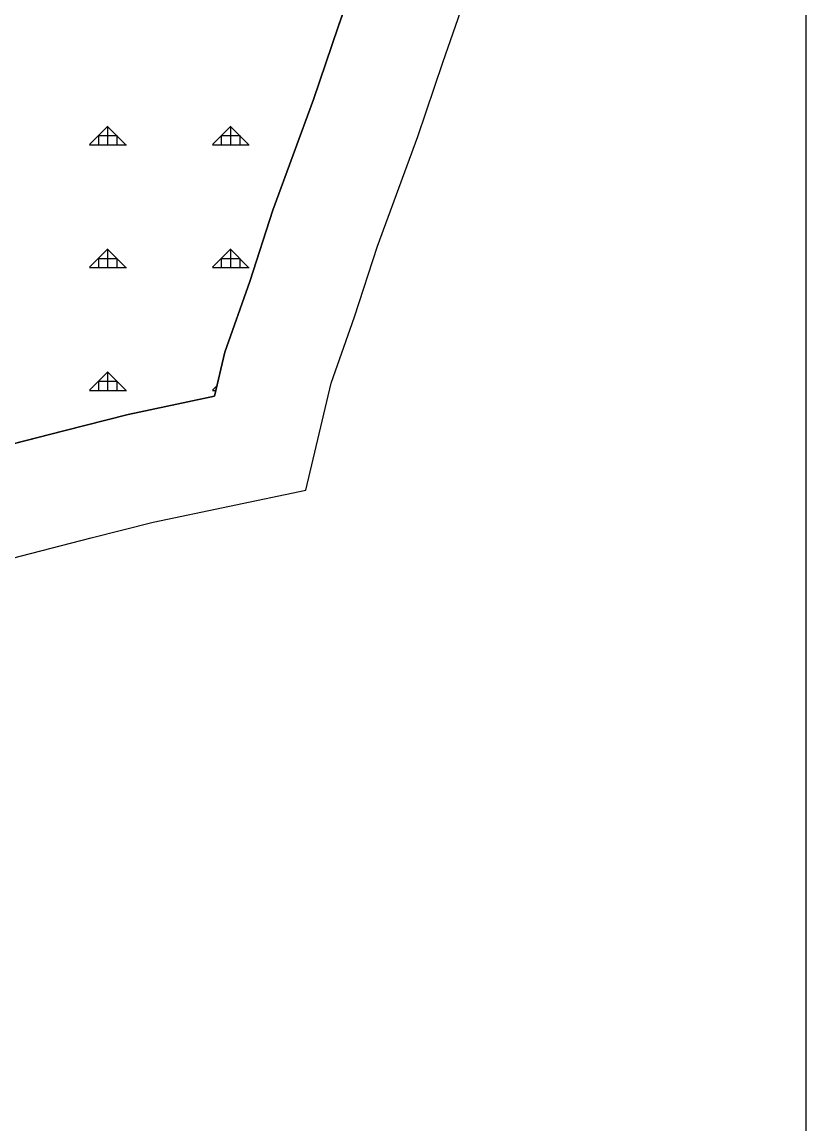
# Model space of a CAD drawing. Extents: x 410727 to 412947, y 4463506 to 4466382.
# Drawn here: x 412627.7 to 412946.7, y 4465187.2 to 4465635.8 of the extents above; entities that cross this region are included whole.
import ezdxf

# ---------------------------------------------------------------- set-up
doc = ezdxf.new("R2010")
doc.units = 0
for name, color, linetype in [('ADAKENARI', 7, 'Continuous'), ('KDS_PL', 7, 'Continuous'), ('LJ_ÇERÇEVE', 7, 'Continuous'), ('PL_AYA_ORMAN', 7, 'Continuous'), ('SN_ILCE', 7, 'Continuous'), ('TR_ORMAN', 7, 'Continuous')]:
    doc.layers.add(name, color=color, linetype=linetype)

msp = doc.modelspace()

# ---------------------------------------------------------------- linework, layer by layer
at = {"layer": 'ADAKENARI'}
for p, q in [((412770.1, 4465673.67), (412756.36, 4465633.91)), ((412756.36, 4465633.91), (412746.29, 4465604.25)), ((412746.29, 4465604.25), (412729.81, 4465559.29)), ((412729.81, 4465559.29), (412720.34, 4465530.24)), ((412720.34, 4465530.24), (412710.27, 4465501.49)), ((412710.27, 4465501.49), (412706, 4465483.45)), ((412706, 4465483.45), (412670.9, 4465476.11)), ((412670.9, 4465476.11), (412644.65, 4465469.38)), ((412644.65, 4465469.38), (412599.17, 4465457.76))]:
    msp.add_line(p, q, dxfattribs=at)
at = {"layer": 'KDS_PL'}
for p, q in [((412770.1, 4465673.67), (412756.36, 4465633.91)), ((412756.36, 4465633.91), (412746.29, 4465604.25)), ((412746.29, 4465604.25), (412729.81, 4465559.29)), ((412729.81, 4465559.29), (412720.34, 4465530.24)), ((412720.34, 4465530.24), (412710.27, 4465501.49)), ((412710.27, 4465501.49), (412706, 4465483.45)), ((412706, 4465483.45), (412670.9, 4465476.11)), ((412670.9, 4465476.11), (412644.65, 4465469.38)), ((412644.65, 4465469.38), (412599.17, 4465457.76))]:
    msp.add_line(p, q, dxfattribs=at)
at = {"layer": 'LJ_ÇERÇEVE'}
msp.add_lwpolyline([(410732.32, 4466381.6), (412946.74, 4466381.6), (412946.74, 4463506.16), (410732.32, 4463506.16)], close=True, dxfattribs=at)
at = {"layer": 'PL_AYA_ORMAN'}
msp.add_lwpolyline([(412599.17, 4465457.76), (412644.65, 4465469.38), (412670.9, 4465476.11), (412706, 4465483.45), (412710.27, 4465501.49), (412720.34, 4465530.24), (412729.81, 4465559.29), (412746.29, 4465604.25), (412756.36, 4465633.91), (412770.1, 4465673.67)], dxfattribs=at)
at = {"layer": 'SN_ILCE'}
msp.add_lwpolyline([(412193.9, 4464682.62), (412249.03, 4464892.07), (412285.26, 4465031.06), (412323.25, 4465172.08), (412447.79, 4465313.34), (412464.51, 4465334.41), (412494.98, 4465370.19), (412502.22, 4465379.72), (412587.08, 4465407.4), (412611.01, 4465414.33), (412655.81, 4465425.78), (412681.09, 4465432.26), (412743.2, 4465445.25), (412753.52, 4465488.83), (412762.98, 4465515.83), (412772.34, 4465544.57), (412788.73, 4465589.26), (412798.93, 4465619.33), (412812.47, 4465658.52), (412814.31, 4465679.77), (412846.88, 4465686.61), (412891.91, 4465700.22), (412906.57, 4465708.44), (412915.37, 4465718.09)], dxfattribs=at)
at = {"layer": 'TR_ORMAN'}
for p, q in [((412655.16, 4465585.97), (412662.66, 4465593.47)), ((412669.85, 4465585.98), (412662.35, 4465593.48)), ((412662.67, 4465585.86), (412662.67, 4465593.36)), ((412705.16, 4465585.98), (412712.66, 4465593.48)), ((412719.84, 4465585.98), (412712.34, 4465593.48)), ((412712.67, 4465585.86), (412712.67, 4465593.36)), ((412655.17, 4465585.86), (412670.17, 4465585.86)), ((412655.17, 4465585.86), (412670.17, 4465585.86)), ((412658.92, 4465585.86), (412658.92, 4465589.61)), ((412658.92, 4465589.61), (412666.42, 4465589.61)), ((412658.92, 4465589.61), (412666.42, 4465589.61)), ((412666.42, 4465585.86), (412666.42, 4465589.61)), ((412705.17, 4465585.86), (412720.17, 4465585.86)), ((412705.17, 4465585.86), (412720.17, 4465585.86)), ((412708.92, 4465585.86), (412708.92, 4465589.61)), ((412708.92, 4465589.61), (412716.42, 4465589.61)), ((412708.92, 4465589.61), (412716.42, 4465589.61)), ((412716.42, 4465585.86), (412716.42, 4465589.61)), ((412655.16, 4465535.98), (412662.66, 4465543.48)), ((412669.88, 4465535.96), (412662.38, 4465543.46)), ((412662.67, 4465535.86), (412662.67, 4465543.36)), ((412705.16, 4465535.99), (412712.66, 4465543.49)), ((412719.87, 4465535.96), (412712.38, 4465543.46)), ((412712.67, 4465535.86), (412712.67, 4465543.36)), ((412655.17, 4465535.86), (412670.17, 4465535.86)), ((412655.17, 4465535.86), (412670.17, 4465535.86)), ((412658.92, 4465535.86), (412658.92, 4465539.61)), ((412658.92, 4465539.61), (412666.42, 4465539.61)), ((412658.92, 4465539.61), (412666.42, 4465539.61)), ((412666.42, 4465535.86), (412666.42, 4465539.61)), ((412705.17, 4465535.86), (412720.17, 4465535.86)), ((412705.17, 4465535.86), (412720.17, 4465535.86)), ((412708.92, 4465535.86), (412708.92, 4465539.61)), ((412708.92, 4465539.61), (412716.42, 4465539.61)), ((412708.92, 4465539.61), (412716.42, 4465539.61)), ((412716.42, 4465535.86), (412716.42, 4465539.61)), ((412655.16, 4465485.99), (412662.66, 4465493.49)), ((412669.91, 4465485.93), (412662.41, 4465493.43)), ((412662.67, 4465485.86), (412662.67, 4465493.36)), ((412658.92, 4465485.86), (412658.92, 4465489.61)), ((412658.92, 4465489.61), (412666.42, 4465489.61)), ((412666.42, 4465485.86), (412666.42, 4465489.61)), ((412705.16, 4465485.99), (412707.05, 4465487.89)), ((412655.17, 4465485.86), (412670.17, 4465485.86)), ((412705.17, 4465485.86), (412706.57, 4465485.86))]:
    msp.add_line(p, q, dxfattribs=at)

doc.saveas('drawing.dxf')
